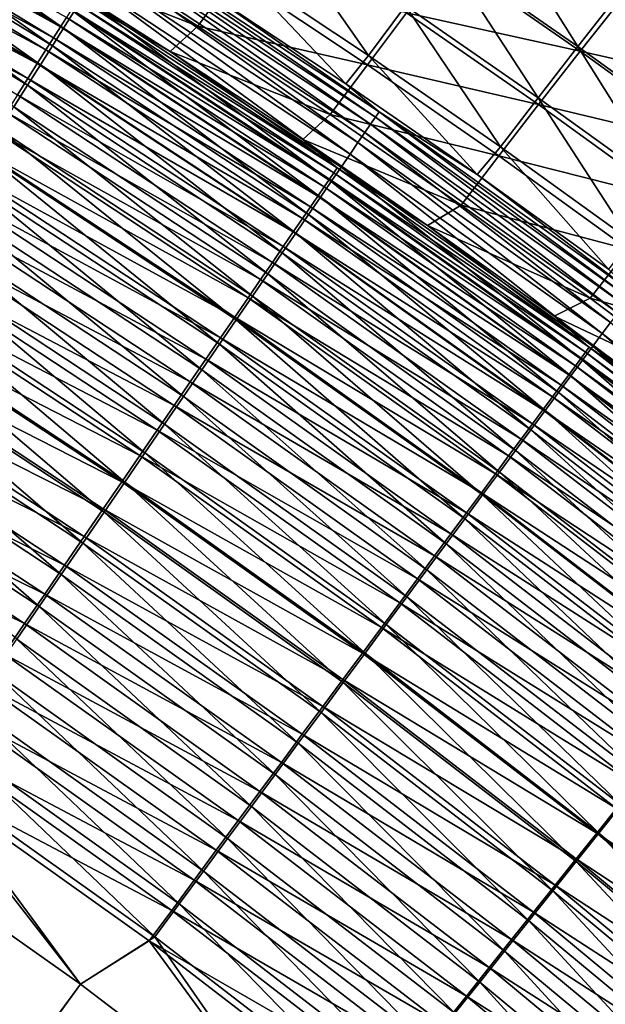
# Model space of a CAD drawing. Header units: metres. Extents: x 0 to 1400, y -1400 to 0.
# Tile 309 of 342: x 1093 to 1118, y -223 to -181. Entities that reach past the tile are written whole.
import ezdxf

# ---------------------------------------------------------------- set-up
doc = ezdxf.new("R2010")
doc.units = ezdxf.units.M

msp = doc.modelspace()

# ---------------------------------------------------------------- linework, layer by layer
at = {"layer": 'None'}
for points in [[(1083.93042, -173.44928, -482.351349), (1094.700928, -180.954773, -483.899078), (1083.517212, -174.155319, -483.910675)], [(1094.700928, -180.954773, -483.899078), (1083.93042, -173.44928, -482.351349), (1095.139038, -180.264282, -482.338989)], [(1094.224609, -181.705673, -485.418579), (1083.067871, -174.92305, -485.429443), (1083.517212, -174.155319, -483.910675)], [(1083.089844, -174.562866, -478.046753), (1094.56958, -180.898438, -476.505035), (1083.365845, -174.090805, -476.518402)], [(1083.365845, -174.090805, -476.518402), (1094.56958, -180.898438, -476.505035), (1094.823975, -180.496948, -474.953278)], [(1083.517212, -174.155319, -483.910675), (1094.700928, -180.954773, -483.899078), (1094.224609, -181.705673, -485.418579)], [(1082.778564, -175.095306, -479.548309), (1094.276978, -181.359879, -478.033997), (1083.089844, -174.562866, -478.046753)], [(1083.089844, -174.562866, -478.046753), (1094.276978, -181.359879, -478.033997), (1094.56958, -180.898438, -476.505035)], [(1082.432495, -175.687286, -481.019104), (1093.947021, -181.880447, -479.536224), (1082.778564, -175.095306, -479.548309)], [(1083.067871, -174.92305, -485.429443), (1093.711182, -182.515015, -486.894684), (1082.58374, -175.750473, -486.904816)], [(1082.778564, -175.095306, -479.548309), (1093.947021, -181.880447, -479.536224), (1094.276978, -181.359879, -478.033997)], [(1093.711182, -182.515015, -486.894684), (1083.067871, -174.92305, -485.429443), (1094.224609, -181.705673, -485.418579)], [(1082.052124, -176.337753, -482.455383), (1093.5802, -182.45929, -481.00766), (1082.432495, -175.687286, -481.019104)], [(1082.432495, -175.687286, -481.019104), (1093.5802, -182.45929, -481.00766), (1093.947021, -181.880447, -479.536224)], [(1112.667725, -175.491821, -367.909332), (1116.594971, -181.73613, -395.909668), (1110.920288, -177.791092, -395.911377)], [(1112.667725, -175.491821, -367.909332), (1118.37207, -179.46051, -367.90741), (1116.594971, -181.73613, -395.909668)], [(1082.58374, -175.750473, -486.904816), (1093.161987, -183.380844, -488.324524), (1082.065796, -176.635574, -488.333893)], [(1082.58374, -175.750473, -486.904816), (1093.711182, -182.515015, -486.894684), (1093.161987, -183.380844, -488.324524)], [(1081.638672, -177.045059, -483.854309), (1093.177002, -183.095428, -482.444641), (1082.052124, -176.337753, -482.455383)], [(1082.052124, -176.337753, -482.455383), (1093.177002, -183.095428, -482.444641), (1093.5802, -182.45929, -481.00766)], [(1101.988281, -178.325714, -451.929871), (1103.539795, -176.183716, -423.917725), (1107.680908, -182.116486, -451.928772)], [(1103.539795, -176.183716, -423.917725), (1109.258545, -179.998871, -423.916168), (1107.680908, -182.116486, -451.928772)], [(1082.065796, -176.635574, -488.333893), (1093.161987, -183.380844, -488.324524), (1092.578125, -184.301224, -489.705231)], [(1081.638672, -177.045059, -483.854309), (1092.738403, -183.787201, -483.844208), (1093.177002, -183.095428, -482.444641)], [(1094.705322, -177.219513, -451.666199), (1092.926392, -177.929382, -468.611664), (1100.415161, -180.872009, -451.66568)], [(1100.415161, -180.872009, -451.66568), (1101.966187, -178.728043, -423.639771), (1094.705322, -177.219513, -451.666199)], [(1107.973267, -184.748322, -472.324768), (1096.916992, -177.461472, -472.339539), (1097.06604, -177.226318, -470.606598)], [(1097.06604, -177.226318, -470.606598), (1100.70105, -179.330032, -468.871063), (1108.130493, -184.519272, -470.591309)], [(1108.130493, -184.519272, -470.591309), (1107.973267, -184.748322, -472.324768), (1097.06604, -177.226318, -470.606598)], [(1107.523071, -185.404205, -475.752228), (1096.490112, -178.134232, -475.765839), (1096.724731, -177.764404, -474.06073)], [(1107.77063, -185.043594, -474.046509), (1096.724731, -177.764404, -474.06073), (1096.916992, -177.461472, -472.339539)], [(1107.77063, -185.043594, -474.046509), (1107.523071, -185.404205, -475.752228), (1096.724731, -177.764404, -474.06073)], [(1107.973267, -184.748322, -472.324768), (1107.77063, -185.043594, -474.046509), (1096.916992, -177.461472, -472.339539)], [(1110.920288, -177.791092, -395.911377), (1114.904907, -183.919739, -423.914764), (1109.258545, -179.998871, -423.916168)], [(1110.920288, -177.791092, -395.911377), (1116.594971, -181.73613, -395.909668), (1114.904907, -183.919739, -423.914764)], [(1099.23584, -181.941376, -468.602966), (1092.926392, -177.929382, -468.611664), (1095.354126, -179.660538, -470.201202)], [(1092.926392, -177.929382, -468.611664), (1099.23584, -181.941376, -468.602966), (1100.415161, -180.872009, -451.66568)], [(1107.231323, -185.8293, -477.437531), (1096.213745, -178.570038, -477.450531), (1096.490112, -178.134232, -475.765839)], [(1107.523071, -185.404205, -475.752228), (1107.231323, -185.8293, -477.437531), (1096.490112, -178.134232, -475.765839)], [(1116.696777, -181.930466, -367.57724), (1111.043823, -177.997467, -367.579224), (1109.295166, -180.299057, -395.607758)], [(1116.696777, -181.930466, -367.57724), (1118.563721, -179.56012, -339.554504), (1111.043823, -177.997467, -367.579224)], [(1106.895996, -186.317947, -479.098114), (1095.895996, -179.070923, -479.110535), (1096.213745, -178.570038, -477.450531)], [(1107.231323, -185.8293, -477.437531), (1106.895996, -186.317947, -479.098114), (1096.213745, -178.570038, -477.450531)], [(1106.715088, -183.321762, -468.862549), (1100.70105, -179.330032, -468.871063), (1101.988281, -178.325714, -451.929871)], [(1107.680908, -182.116486, -451.928772), (1106.715088, -183.321762, -468.862549), (1101.988281, -178.325714, -451.929871)], [(1095.895996, -179.070923, -479.110535), (1106.517578, -186.869308, -480.729675), (1095.537598, -179.635971, -480.741455)], [(1106.895996, -186.317947, -479.098114), (1106.517578, -186.869308, -480.729675), (1095.895996, -179.070923, -479.110535)], [(1107.632813, -182.509369, -423.638641), (1101.966187, -178.728043, -423.639771), (1100.415161, -180.872009, -451.66568)], [(1107.632813, -182.509369, -423.638641), (1109.295166, -180.299057, -395.607758), (1101.966187, -178.728043, -423.639771)], [(1100.70105, -179.330032, -468.871063), (1106.715088, -183.321762, -468.862549), (1108.130493, -184.519272, -470.591309)], [(1118.37207, -179.46051, -367.90741), (1122.195435, -185.786911, -395.908173), (1116.594971, -181.73613, -395.909668)], [(1106.205566, -187.113937, -471.783722), (1095.216919, -179.877167, -471.797363), (1095.039917, -180.156235, -473.382721)], [(1095.537598, -179.635971, -480.741455), (1106.096802, -187.482483, -482.327881), (1095.139038, -180.264282, -482.338989)], [(1095.216919, -179.877167, -471.797363), (1106.350342, -186.902939, -470.187073), (1095.354126, -179.660538, -470.201202)], [(1106.350342, -186.902939, -470.187073), (1095.216919, -179.877167, -471.797363), (1106.205566, -187.113937, -471.783722)], [(1106.350342, -186.902939, -470.187073), (1099.23584, -181.941376, -468.602966), (1095.354126, -179.660538, -470.201202)], [(1095.537598, -179.635971, -480.741455), (1106.517578, -186.869308, -480.729675), (1106.096802, -187.482483, -482.327881)], [(1124.173828, -183.620926, -339.552368), (1118.563721, -179.56012, -339.554504), (1116.696777, -181.930466, -367.57724)], [(1105.634277, -188.156403, -483.888611), (1094.700928, -180.954773, -483.899078), (1095.139038, -180.264282, -482.338989)], [(1094.823975, -180.496948, -474.953278), (1106.019043, -187.385941, -473.369598), (1095.039917, -180.156235, -473.382721)], [(1095.039917, -180.156235, -473.382721), (1106.019043, -187.385941, -473.369598), (1106.205566, -187.113937, -471.783722)], [(1095.139038, -180.264282, -482.338989), (1106.096802, -187.482483, -482.327881), (1105.634277, -188.156403, -483.888611)], [(1114.918457, -184.208435, -395.606201), (1109.295166, -180.299057, -395.607758), (1107.632813, -182.509369, -423.638641)], [(1107.680908, -182.116486, -451.928772), (1109.258545, -179.998871, -423.916168), (1113.300659, -186.012497, -451.927765)], [(1109.258545, -179.998871, -423.916168), (1114.904907, -183.919739, -423.914764), (1113.300659, -186.012497, -451.927765)], [(1114.918457, -184.208435, -395.606201), (1116.696777, -181.930466, -367.57724), (1109.295166, -180.299057, -395.607758)], [(1094.56958, -180.898438, -476.505035), (1105.791138, -187.718155, -474.940674), (1094.823975, -180.496948, -474.953278)], [(1094.823975, -180.496948, -474.953278), (1105.791138, -187.718155, -474.940674), (1106.019043, -187.385941, -473.369598)], [(1094.700928, -180.954773, -483.899078), (1105.131226, -188.889343, -485.408783), (1094.224609, -181.705673, -485.418579)], [(1094.276978, -181.359879, -478.033997), (1105.522583, -188.109741, -476.492981), (1094.56958, -180.898438, -476.505035)], [(1094.56958, -180.898438, -476.505035), (1105.522583, -188.109741, -476.492981), (1105.791138, -187.718155, -474.940674)], [(1105.131226, -188.889343, -485.408783), (1094.700928, -180.954773, -483.899078), (1105.634277, -188.156403, -483.888611)], [(1100.415161, -180.872009, -451.66568), (1099.23584, -181.941376, -468.602966), (1106.05542, -184.628922, -451.665222)], [(1106.05542, -184.628922, -451.665222), (1107.632813, -182.509369, -423.638641), (1100.415161, -180.872009, -451.66568)], [(1093.947021, -181.880447, -479.536224), (1105.213745, -188.559921, -478.022522), (1094.276978, -181.359879, -478.033997)], [(1094.276978, -181.359879, -478.033997), (1105.213745, -188.559921, -478.022522), (1105.522583, -188.109741, -476.492981)], [(1093.5802, -182.45929, -481.00766), (1104.865356, -189.067856, -479.52533), (1093.947021, -181.880447, -479.536224)], [(1104.588989, -189.679398, -486.885559), (1093.711182, -182.515015, -486.894684), (1094.224609, -181.705673, -485.418579)], [(1093.947021, -181.880447, -479.536224), (1104.865356, -189.067856, -479.52533), (1105.213745, -188.559921, -478.022522)], [(1094.224609, -181.705673, -485.418579), (1105.131226, -188.889343, -485.408783), (1104.588989, -189.679398, -486.885559)], [(1104.887085, -185.692535, -468.59552), (1099.23584, -181.941376, -468.602966), (1106.350342, -186.902939, -470.187073)], [(1099.23584, -181.941376, -468.602966), (1104.887085, -185.692535, -468.59552), (1106.05542, -184.628922, -451.665222)], [(1116.594971, -181.73613, -395.909668), (1120.476929, -187.945801, -423.913513), (1114.904907, -183.919739, -423.914764)], [(1122.276123, -185.967453, -367.575409), (1116.696777, -181.930466, -367.57724), (1114.918457, -184.208435, -395.606201)], [(1116.594971, -181.73613, -395.909668), (1122.195435, -185.786911, -395.908173), (1120.476929, -187.945801, -423.913513)], [(1122.276123, -185.967453, -367.575409), (1124.173828, -183.620926, -339.552368), (1116.696777, -181.930466, -367.57724)], [(1112.309082, -187.191376, -468.855042), (1106.715088, -183.321762, -468.862549), (1107.680908, -182.116486, -451.928772)], [(1113.300659, -186.012497, -451.927765), (1112.309082, -187.191376, -468.855042), (1107.680908, -182.116486, -451.928772)], [(1093.711182, -182.515015, -486.894684), (1104.008789, -190.524658, -488.31604), (1093.161987, -183.380844, -488.324524)], [(1093.177002, -183.095428, -482.444641), (1104.477905, -189.632721, -480.997375), (1093.5802, -182.45929, -481.00766)], [(1093.5802, -182.45929, -481.00766), (1104.477905, -189.632721, -480.997375), (1104.865356, -189.067856, -479.52533)], [(1104.008789, -190.524658, -488.31604), (1093.711182, -182.515015, -486.894684), (1104.588989, -189.679398, -486.885559)], [(1113.227783, -186.394608, -423.637634), (1107.632813, -182.509369, -423.638641), (1106.05542, -184.628922, -451.665222)], [(1113.227783, -186.394608, -423.637634), (1114.918457, -184.208435, -395.606201), (1107.632813, -182.509369, -423.638641)], [(1092.738403, -183.787201, -483.844208), (1104.052124, -190.253571, -482.434937), (1093.177002, -183.095428, -482.444641)], [(1093.177002, -183.095428, -482.444641), (1104.052124, -190.253571, -482.434937), (1104.477905, -189.632721, -480.997375)], [(1093.161987, -183.380844, -488.324524), (1103.39209, -191.423203, -489.697418), (1092.578125, -184.301224, -489.705231)], [(1093.161987, -183.380844, -488.324524), (1104.008789, -190.524658, -488.31604), (1103.39209, -191.423203, -489.697418)], [(1108.130493, -184.519272, -470.591309), (1106.715088, -183.321762, -468.862549), (1112.309082, -187.191376, -468.855042)], [(1092.265869, -184.532837, -485.203827), (1103.588989, -190.928802, -483.835144), (1092.738403, -183.787201, -483.844208)], [(1092.738403, -183.787201, -483.844208), (1103.588989, -190.928802, -483.835144), (1104.052124, -190.253571, -482.434937)], [(1113.300659, -186.012497, -451.927765), (1114.904907, -183.919739, -423.914764), (1118.845703, -190.013214, -451.92688)], [(1114.904907, -183.919739, -423.914764), (1120.476929, -187.945801, -423.913513), (1118.845703, -190.013214, -451.92688)], [(1092.578125, -184.301224, -489.705231), (1102.740112, -192.373138, -491.026794), (1091.960938, -185.274185, -491.033966)], [(1092.578125, -184.301224, -489.705231), (1103.39209, -191.423203, -489.697418), (1102.740112, -192.373138, -491.026794)], [(1118.76062, -192.438538, -472.312195), (1107.973267, -184.748322, -472.324768), (1108.130493, -184.519272, -470.591309)], [(1108.130493, -184.519272, -470.591309), (1112.309082, -187.191376, -468.855042), (1118.925659, -192.215836, -470.578247)], [(1118.925659, -192.215836, -470.578247), (1118.76062, -192.438538, -472.312195), (1108.130493, -184.519272, -470.591309)], [(1120.468018, -188.221313, -395.604797), (1114.918457, -184.208435, -395.606201), (1113.227783, -186.394608, -423.637634)], [(1120.468018, -188.221313, -395.604797), (1122.276123, -185.967453, -367.575409), (1114.918457, -184.208435, -395.606201)], [(1091.760254, -185.330521, -486.520813), (1103.089722, -191.656631, -485.195343), (1092.265869, -184.532837, -485.203827)], [(1092.265869, -184.532837, -485.203827), (1103.089722, -191.656631, -485.195343), (1103.588989, -190.928802, -483.835144)], [(1106.05542, -184.628922, -451.665222), (1104.887085, -185.692535, -468.59552), (1111.623779, -188.489349, -451.664795)], [(1111.623779, -188.489349, -451.664795), (1113.227783, -186.394608, -423.637634), (1106.05542, -184.628922, -451.665222)], [(1118.547607, -192.7258, -474.034424), (1107.77063, -185.043594, -474.046509), (1107.973267, -184.748322, -472.324768)], [(1118.76062, -192.438538, -472.312195), (1118.547607, -192.7258, -474.034424), (1107.973267, -184.748322, -472.324768)], [(1091.222778, -186.178452, -487.792542), (1102.555664, -192.435333, -486.512939), (1091.760254, -185.330521, -486.520813)], [(1102.054199, -193.372543, -492.301361), (1091.311646, -186.297791, -492.307892), (1091.960938, -185.274185, -491.033966)], [(1091.760254, -185.330521, -486.520813), (1102.555664, -192.435333, -486.512939), (1103.089722, -191.656631, -485.195343)], [(1091.960938, -185.274185, -491.033966), (1102.740112, -192.373138, -491.026794), (1102.054199, -193.372543, -492.301361)], [(1118.287354, -193.076752, -475.740601), (1107.523071, -185.404205, -475.752228), (1107.77063, -185.043594, -474.046509)], [(1118.547607, -192.7258, -474.034424), (1118.287354, -193.076752, -475.740601), (1107.77063, -185.043594, -474.046509)], [(1110.195313, -189.357346, -468.588928), (1104.887085, -185.692535, -468.59552), (1106.350342, -186.902939, -470.187073)], [(1104.887085, -185.692535, -468.59552), (1110.195313, -189.357346, -468.588928), (1111.623779, -188.489349, -451.664795)], [(1117.980591, -193.490555, -477.426453), (1107.231323, -185.8293, -477.437531), (1107.523071, -185.404205, -475.752228)], [(1118.287354, -193.076752, -475.740601), (1117.980591, -193.490555, -477.426453), (1107.523071, -185.404205, -475.752228)], [(1090.654541, -187.074814, -489.016418), (1101.987793, -193.263138, -487.785309), (1091.222778, -186.178452, -487.792542)], [(1091.222778, -186.178452, -487.792542), (1101.987793, -193.263138, -487.785309), (1102.555664, -192.435333, -486.512939)], [(1117.627808, -193.966324, -479.087585), (1106.895996, -186.317947, -479.098114), (1107.231323, -185.8293, -477.437531)], [(1117.980591, -193.490555, -477.426453), (1117.627808, -193.966324, -479.087585), (1107.231323, -185.8293, -477.437531)], [(1117.896973, -191.214218, -468.848053), (1112.309082, -187.191376, -468.855042), (1113.300659, -186.012497, -451.927765)], [(1118.845703, -190.013214, -451.92688), (1117.896973, -191.214218, -468.848053), (1113.300659, -186.012497, -451.927765)], [(1091.311646, -186.297791, -492.307892), (1101.335693, -194.419525, -493.518219), (1090.63147, -187.370056, -493.524139)], [(1101.335693, -194.419525, -493.518219), (1091.311646, -186.297791, -492.307892), (1102.054199, -193.372543, -492.301361)], [(1117.229736, -194.50322, -480.719696), (1106.517578, -186.869308, -480.729675), (1106.895996, -186.317947, -479.098114)], [(1117.627808, -193.966324, -479.087585), (1117.229736, -194.50322, -480.719696), (1106.895996, -186.317947, -479.098114)], [(1118.748901, -190.382874, -423.636719), (1113.227783, -186.394608, -423.637634), (1111.623779, -188.489349, -451.664795)], [(1118.748901, -190.382874, -423.636719), (1120.468018, -188.221313, -395.604797), (1113.227783, -186.394608, -423.637634)], [(1106.517578, -186.869308, -480.729675), (1116.787109, -195.100372, -482.318451), (1106.096802, -187.482483, -482.327881)], [(1117.078369, -194.546906, -470.175018), (1106.350342, -186.902939, -470.187073), (1106.205566, -187.113937, -471.783722)], [(1110.195313, -189.357346, -468.588928), (1106.350342, -186.902939, -470.187073), (1117.078369, -194.546906, -470.175018)], [(1117.229736, -194.50322, -480.719696), (1116.787109, -195.100372, -482.318451), (1106.517578, -186.869308, -480.729675)], [(1090.63147, -187.370056, -493.524139), (1100.585815, -195.512039, -494.674683), (1089.921631, -188.488937, -494.679993)], [(1090.056763, -188.017838, -490.189819), (1101.387573, -194.13826, -489.009766), (1090.654541, -187.074814, -489.016418)], [(1090.63147, -187.370056, -493.524139), (1101.335693, -194.419525, -493.518219), (1100.585815, -195.512039, -494.674683)], [(1090.654541, -187.074814, -489.016418), (1101.387573, -194.13826, -489.009766), (1101.987793, -193.263138, -487.785309)], [(1105.791138, -187.718155, -474.940674), (1116.730347, -195.016663, -473.358398), (1106.019043, -187.385941, -473.369598)], [(1106.019043, -187.385941, -473.369598), (1116.926392, -194.752045, -471.772095), (1106.205566, -187.113937, -471.783722)], [(1106.019043, -187.385941, -473.369598), (1116.730347, -195.016663, -473.358398), (1116.926392, -194.752045, -471.772095)], [(1106.205566, -187.113937, -471.783722), (1116.926392, -194.752045, -471.772095), (1117.078369, -194.546906, -470.175018)], [(1112.309082, -187.191376, -468.855042), (1117.896973, -191.214218, -468.848053), (1118.925659, -192.215836, -470.578247)], [(1105.522583, -188.109741, -476.492981), (1116.490723, -195.339951, -474.929962), (1105.791138, -187.718155, -474.940674)], [(1106.096802, -187.482483, -482.327881), (1116.300415, -195.756744, -483.87973), (1105.634277, -188.156403, -483.888611)], [(1105.791138, -187.718155, -474.940674), (1116.490723, -195.339951, -474.929962), (1116.730347, -195.016663, -473.358398)], [(1106.096802, -187.482483, -482.327881), (1116.787109, -195.100372, -482.318451), (1116.300415, -195.756744, -483.87973)], [(1089.430664, -189.005707, -491.310059), (1100.756104, -195.058975, -490.183746), (1090.056763, -188.017838, -490.189819)], [(1090.056763, -188.017838, -490.189819), (1100.756104, -195.058975, -490.183746), (1101.387573, -194.13826, -489.009766)], [(1115.771118, -196.470673, -485.400482), (1105.131226, -188.889343, -485.408783), (1105.634277, -188.156403, -483.888611)], [(1105.213745, -188.559921, -478.022522), (1116.208252, -195.72113, -476.482727), (1105.522583, -188.109741, -476.492981)], [(1105.522583, -188.109741, -476.492981), (1116.208252, -195.72113, -476.482727), (1116.490723, -195.339951, -474.929962)], [(1105.634277, -188.156403, -483.888611), (1116.300415, -195.756744, -483.87973), (1115.771118, -196.470673, -485.400482)], [(1089.921631, -188.488937, -494.679993), (1099.806396, -196.64772, -495.768555), (1089.18396, -189.651978, -495.773285)], [(1089.921631, -188.488937, -494.679993), (1100.585815, -195.512039, -494.674683), (1099.806396, -196.64772, -495.768555)], [(1104.865356, -189.067856, -479.52533), (1115.883423, -196.159424, -478.012756), (1105.213745, -188.559921, -478.022522)], [(1105.213745, -188.559921, -478.022522), (1115.883423, -196.159424, -478.012756), (1116.208252, -195.72113, -476.482727)], [(1111.623779, -188.489349, -451.664795), (1110.195313, -189.357346, -468.588928), (1117.118164, -192.452393, -451.664459)], [(1117.118164, -192.452393, -451.664459), (1118.748901, -190.382874, -423.636719), (1111.623779, -188.489349, -451.664795)], [(1088.777222, -190.03653, -492.374695), (1100.094482, -196.023514, -491.304565), (1089.430664, -189.005707, -491.310059)], [(1089.430664, -189.005707, -491.310059), (1100.094482, -196.023514, -491.304565), (1100.756104, -195.058975, -490.183746)], [(1104.477905, -189.632721, -480.997375), (1115.516968, -196.654007, -479.516052), (1104.865356, -189.067856, -479.52533)], [(1105.131226, -188.889343, -485.408783), (1115.200439, -197.240265, -486.877808), (1104.588989, -189.679398, -486.885559)], [(1104.865356, -189.067856, -479.52533), (1115.516968, -196.654007, -479.516052), (1115.883423, -196.159424, -478.012756)], [(1115.200439, -197.240265, -486.877808), (1105.131226, -188.889343, -485.408783), (1115.771118, -196.470673, -485.400482)], [(1115.587158, -193.226089, -468.582611), (1110.195313, -189.357346, -468.588928), (1117.078369, -194.546906, -470.175018)], [(1110.195313, -189.357346, -468.588928), (1115.587158, -193.226089, -468.582611), (1117.118164, -192.452393, -451.664459)], [(1098.999023, -197.82402, -496.797791), (1088.4198, -190.856598, -496.801971), (1089.18396, -189.651978, -495.773285)], [(1089.18396, -189.651978, -495.773285), (1099.806396, -196.64772, -495.768555), (1098.999023, -197.82402, -496.797791)], [(1114.589966, -198.063675, -488.308868), (1104.008789, -190.524658, -488.31604), (1104.588989, -189.679398, -486.885559)], [(1104.052124, -190.253571, -482.434937), (1115.109253, -197.204102, -480.988647), (1104.477905, -189.632721, -480.997375)], [(1104.477905, -189.632721, -480.997375), (1115.109253, -197.204102, -480.988647), (1115.516968, -196.654007, -479.516052)], [(1104.588989, -189.679398, -486.885559), (1115.200439, -197.240265, -486.877808), (1114.589966, -198.063675, -488.308868)], [(1099.404175, -197.030014, -492.369751), (1088.777222, -190.03653, -492.374695), (1088.098022, -191.108017, -493.381683)], [(1100.094482, -196.023514, -491.304565), (1088.777222, -190.03653, -492.374695), (1099.404175, -197.030014, -492.369751)], [(1103.588989, -190.928802, -483.835144), (1114.661133, -197.808777, -482.426727), (1104.052124, -190.253571, -482.434937)], [(1104.052124, -190.253571, -482.434937), (1114.661133, -197.808777, -482.426727), (1115.109253, -197.204102, -480.988647)], [(1124.194092, -194.473206, -423.635925), (1118.748901, -190.382874, -423.636719), (1117.118164, -192.452393, -451.664459)], [(1104.008789, -190.524658, -488.31604), (1113.94104, -198.939041, -489.690796), (1103.39209, -191.423203, -489.697418)], [(1113.94104, -198.939041, -489.690796), (1104.008789, -190.524658, -488.31604), (1114.589966, -198.063675, -488.308868)], [(1087.394653, -192.217804, -494.329163), (1098.686523, -198.076263, -493.377289), (1088.098022, -191.108017, -493.381683)], [(1088.4198, -190.856598, -496.801971), (1098.165649, -199.038422, -497.760315), (1087.630859, -192.100204, -497.763947)], [(1088.098022, -191.108017, -493.381683), (1098.686523, -198.076263, -493.377289), (1099.404175, -197.030014, -492.369751)], [(1098.165649, -199.038422, -497.760315), (1088.4198, -190.856598, -496.801971), (1098.999023, -197.82402, -496.797791)], [(1103.089722, -191.656631, -485.195343), (1114.173828, -198.466446, -483.827423), (1103.588989, -190.928802, -483.835144)], [(1103.588989, -190.928802, -483.835144), (1114.173828, -198.466446, -483.827423), (1114.661133, -197.808777, -482.426727)], [(1102.555664, -192.435333, -486.512939), (1113.648438, -199.175415, -485.188171), (1103.089722, -191.656631, -485.195343)], [(1103.39209, -191.423203, -489.697418), (1113.254883, -199.864517, -491.020721), (1102.740112, -192.373138, -491.026794)], [(1103.089722, -191.656631, -485.195343), (1113.648438, -199.175415, -485.188171), (1114.173828, -198.466446, -483.827423)], [(1103.39209, -191.423203, -489.697418), (1113.94104, -198.939041, -489.690796), (1113.254883, -199.864517, -491.020721)], [(1097.943237, -199.159943, -494.325287), (1087.394653, -192.217804, -494.329163), (1086.668335, -193.363525, -495.21521)], [(1087.630859, -192.100204, -497.763947), (1097.307739, -200.288437, -498.654083), (1086.818848, -193.380249, -498.657227)], [(1098.686523, -198.076263, -493.377289), (1087.394653, -192.217804, -494.329163), (1097.943237, -199.159943, -494.325287)], [(1087.630859, -192.100204, -497.763947), (1098.165649, -199.038422, -497.760315), (1097.307739, -200.288437, -498.654083)], [(1101.987793, -193.263138, -487.785309), (1113.086304, -199.933975, -486.506287), (1102.555664, -192.435333, -486.512939)], [(1102.740112, -192.373138, -491.026794), (1112.532959, -200.838211, -492.295837), (1102.054199, -193.372543, -492.301361)], [(1102.555664, -192.435333, -486.512939), (1113.086304, -199.933975, -486.506287), (1113.648438, -199.175415, -485.188171)], [(1102.740112, -192.373138, -491.026794), (1113.254883, -199.864517, -491.020721), (1112.532959, -200.838211, -492.295837)], [(1117.118164, -192.452393, -451.664459), (1115.587158, -193.226089, -468.582611), (1122.536377, -196.51712, -451.664154)], [(1122.536377, -196.51712, -451.664154), (1124.194092, -194.473206, -423.635925), (1117.118164, -192.452393, -451.664459)], [(1101.387573, -194.13826, -489.009766), (1112.488647, -200.740387, -487.779144), (1101.987793, -193.263138, -487.785309)], [(1101.987793, -193.263138, -487.785309), (1112.488647, -200.740387, -487.779144), (1113.086304, -199.933975, -486.506287)], [(1117.078369, -194.546906, -470.175018), (1121.067871, -197.316254, -468.576691), (1115.587158, -193.226089, -468.582611)], [(1115.587158, -193.226089, -468.582611), (1121.067871, -197.316254, -468.576691), (1122.536377, -196.51712, -451.664154)], [(1097.175781, -200.278732, -495.211823), (1086.668335, -193.363525, -495.21521), (1085.920898, -194.542816, -496.037964)], [(1086.818848, -193.380249, -498.657227), (1096.427002, -201.571533, -499.477051), (1085.985352, -194.694153, -499.479706)], [(1097.175781, -200.278732, -495.211823), (1097.943237, -199.159943, -494.325287), (1086.668335, -193.363525, -495.21521)], [(1086.818848, -193.380249, -498.657227), (1097.307739, -200.288437, -498.654083), (1096.427002, -201.571533, -499.477051)], [(1111.776611, -201.858292, -493.513245), (1101.335693, -194.419525, -493.518219), (1102.054199, -193.372543, -492.301361)], [(1102.054199, -193.372543, -492.301361), (1112.532959, -200.838211, -492.295837), (1111.776611, -201.858292, -493.513245)], [(1128.074951, -202.009567, -479.079193), (1117.627808, -193.966324, -479.087585), (1117.980591, -193.490555, -477.426453)], [(1100.756104, -195.058975, -490.183746), (1111.856812, -201.592941, -489.00412), (1101.387573, -194.13826, -489.009766)], [(1101.387573, -194.13826, -489.009766), (1111.856812, -201.592941, -489.00412), (1112.488647, -200.740387, -487.779144)], [(1127.657593, -202.531265, -480.711761), (1117.229736, -194.50322, -480.719696), (1117.627808, -193.966324, -479.087585)], [(1128.074951, -202.009567, -479.079193), (1127.657593, -202.531265, -480.711761), (1117.627808, -193.966324, -479.087585)], [(1096.385986, -201.430328, -496.035034), (1085.920898, -194.542816, -496.037964), (1085.153564, -195.753296, -496.795532)], [(1097.175781, -200.278732, -495.211823), (1085.920898, -194.542816, -496.037964), (1096.385986, -201.430328, -496.035034)], [(1101.335693, -194.419525, -493.518219), (1110.987427, -202.922775, -494.670227), (1100.585815, -195.512039, -494.674683)], [(1110.987427, -202.922775, -494.670227), (1101.335693, -194.419525, -493.518219), (1111.776611, -201.858292, -493.513245)], [(1127.193359, -203.111572, -482.310974), (1116.787109, -195.100372, -482.318451), (1117.229736, -194.50322, -480.719696)], [(1116.926392, -194.752045, -471.772095), (1127.521851, -202.585892, -470.165375), (1117.078369, -194.546906, -470.175018)], [(1127.521851, -202.585892, -470.165375), (1121.067871, -197.316254, -468.576691), (1117.078369, -194.546906, -470.175018)], [(1127.657593, -202.531265, -480.711761), (1127.193359, -203.111572, -482.310974), (1117.229736, -194.50322, -480.719696)], [(1095.525391, -202.885208, -500.227142), (1085.13208, -196.039337, -500.22937), (1085.985352, -194.694153, -499.479706)], [(1085.985352, -194.694153, -499.479706), (1096.427002, -201.571533, -499.477051), (1095.525391, -202.885208, -500.227142)], [(1116.730347, -195.016663, -473.358398), (1127.362671, -202.784988, -471.762787), (1116.926392, -194.752045, -471.772095)], [(1127.362671, -202.784988, -471.762787), (1127.521851, -202.585892, -470.165375), (1116.926392, -194.752045, -471.772095)], [(1100.094482, -196.023514, -491.304565), (1111.192139, -202.489944, -490.178589), (1100.756104, -195.058975, -490.183746)], [(1100.756104, -195.058975, -490.183746), (1111.192139, -202.489944, -490.178589), (1111.856812, -201.592941, -489.00412)], [(1116.208252, -195.72113, -476.482727), (1126.906128, -203.355911, -474.921387), (1116.490723, -195.339951, -474.929962)], [(1116.787109, -195.100372, -482.318451), (1126.683105, -203.749481, -483.872711), (1116.300415, -195.756744, -483.87973)], [(1116.490723, -195.339951, -474.929962), (1127.157227, -203.041916, -473.349457), (1116.730347, -195.016663, -473.358398)], [(1126.906128, -203.355911, -474.921387), (1127.157227, -203.041916, -473.349457), (1116.490723, -195.339951, -474.929962)], [(1127.157227, -203.041916, -473.349457), (1127.362671, -202.784988, -471.762787), (1116.730347, -195.016663, -473.358398)], [(1127.193359, -203.111572, -482.310974), (1126.683105, -203.749481, -483.872711), (1116.787109, -195.100372, -482.318451)], [(1084.368042, -196.992584, -497.486023), (1095.575195, -202.612396, -496.79306), (1085.153564, -195.753296, -496.795532)], [(1085.153564, -195.753296, -496.795532), (1095.575195, -202.612396, -496.79306), (1096.385986, -201.430328, -496.035034)], [(1100.585815, -195.512039, -494.674683), (1110.166992, -204.029327, -495.764587), (1099.806396, -196.64772, -495.768555)], [(1100.585815, -195.512039, -494.674683), (1110.987427, -202.922775, -494.670227), (1110.166992, -204.029327, -495.764587)], [(1116.300415, -195.756744, -483.87973), (1126.128052, -204.443359, -485.393921), (1115.771118, -196.470673, -485.400482)], [(1115.883423, -196.159424, -478.012756), (1126.609985, -203.726196, -476.474579), (1116.208252, -195.72113, -476.482727)], [(1126.609985, -203.726196, -476.474579), (1126.906128, -203.355911, -474.921387), (1116.208252, -195.72113, -476.482727)], [(1116.300415, -195.756744, -483.87973), (1126.683105, -203.749481, -483.872711), (1126.128052, -204.443359, -485.393921)], [(1085.13208, -196.039337, -500.22937), (1094.604614, -204.226944, -500.902344), (1084.260498, -197.413223, -500.904144)], [(1094.604614, -204.226944, -500.902344), (1085.13208, -196.039337, -500.22937), (1095.525391, -202.885208, -500.227142)], [(1110.495728, -203.429672, -491.299927), (1100.094482, -196.023514, -491.304565), (1099.404175, -197.030014, -492.369751)], [(1110.495728, -203.429672, -491.299927), (1111.192139, -202.489944, -490.178589), (1100.094482, -196.023514, -491.304565)], [(1115.516968, -196.654007, -479.516052), (1126.269531, -204.152023, -478.005005), (1115.883423, -196.159424, -478.012756)], [(1126.269531, -204.152023, -478.005005), (1126.609985, -203.726196, -476.474579), (1115.883423, -196.159424, -478.012756)], [(1099.806396, -196.64772, -495.768555), (1109.317139, -205.175491, -496.794281), (1098.999023, -197.82402, -496.797791)], [(1099.806396, -196.64772, -495.768555), (1110.166992, -204.029327, -495.764587), (1109.317139, -205.175491, -496.794281)], [(1115.109253, -197.204102, -480.988647), (1125.885132, -204.632599, -479.508728), (1115.516968, -196.654007, -479.516052)], [(1125.529663, -205.191376, -486.871704), (1115.200439, -197.240265, -486.877808), (1115.771118, -196.470673, -485.400482)], [(1125.885132, -204.632599, -479.508728), (1126.269531, -204.152023, -478.005005), (1115.516968, -196.654007, -479.516052)], [(1115.771118, -196.470673, -485.400482), (1126.128052, -204.443359, -485.393921), (1125.529663, -205.191376, -486.871704)], [(1094.744995, -203.822632, -497.483948), (1084.368042, -196.992584, -497.486023), (1083.565674, -198.258331, -498.107513)], [(1095.575195, -202.612396, -496.79306), (1084.368042, -196.992584, -497.486023), (1094.744995, -203.822632, -497.483948)], [(1098.686523, -198.076263, -493.377289), (1109.769043, -204.410309, -492.36557), (1099.404175, -197.030014, -492.369751)], [(1099.404175, -197.030014, -492.369751), (1109.769043, -204.410309, -492.36557), (1110.495728, -203.429672, -491.299927)], [(1093.66626, -205.59404, -501.500824), (1083.372559, -198.813065, -501.502258), (1084.260498, -197.413223, -500.904144)], [(1084.260498, -197.413223, -500.904144), (1094.604614, -204.226944, -500.902344), (1093.66626, -205.59404, -501.500824)], [(1115.200439, -197.240265, -486.877808), (1124.889404, -205.991745, -488.303223), (1114.589966, -198.063675, -488.308868)], [(1114.661133, -197.808777, -482.426727), (1125.457764, -205.16716, -480.98172), (1115.109253, -197.204102, -480.988647)], [(1125.457764, -205.16716, -480.98172), (1125.885132, -204.632599, -479.508728), (1115.109253, -197.204102, -480.988647)], [(1124.889404, -205.991745, -488.303223), (1115.200439, -197.240265, -486.877808), (1125.529663, -205.191376, -486.871704)], [(1108.439819, -206.35881, -497.757263), (1098.165649, -199.038422, -497.760315), (1098.999023, -197.82402, -496.797791)], [(1098.999023, -197.82402, -496.797791), (1109.317139, -205.175491, -496.794281), (1108.439819, -206.35881, -497.757263)], [(1114.173828, -198.466446, -483.827423), (1124.987793, -205.754791, -482.420227), (1114.661133, -197.808777, -482.426727)], [(1124.987793, -205.754791, -482.420227), (1125.457764, -205.16716, -480.98172), (1114.661133, -197.808777, -482.426727)], [(1093.897217, -205.058731, -498.105835), (1083.565674, -198.258331, -498.107513), (1082.748291, -199.547989, -498.658386)], [(1093.897217, -205.058731, -498.105835), (1094.744995, -203.822632, -497.483948), (1083.565674, -198.258331, -498.107513)], [(1109.01355, -205.429703, -493.373566), (1098.686523, -198.076263, -493.377289), (1097.943237, -199.159943, -494.325287)], [(1109.01355, -205.429703, -493.373566), (1109.769043, -204.410309, -492.36557), (1098.686523, -198.076263, -493.377289)], [(1124.20874, -206.842636, -489.685608), (1113.94104, -198.939041, -489.690796), (1114.589966, -198.063675, -488.308868)], [(1114.589966, -198.063675, -488.308868), (1124.889404, -205.991745, -488.303223), (1124.20874, -206.842636, -489.685608)], [(1113.648438, -199.175415, -485.188171), (1124.476685, -206.393967, -483.82135), (1114.173828, -198.466446, -483.827423)], [(1124.476685, -206.393967, -483.82135), (1124.987793, -205.754791, -482.420227), (1114.173828, -198.466446, -483.827423)], [(1092.713013, -206.983032, -502.021637), (1083.372559, -198.813065, -501.502258), (1093.66626, -205.59404, -501.500824)], [(1108.231079, -206.485596, -494.321991), (1097.943237, -199.159943, -494.325287), (1097.175781, -200.278732, -495.211823)], [(1098.165649, -199.038422, -497.760315), (1107.536743, -207.576859, -498.651459), (1097.307739, -200.288437, -498.654083)], [(1108.231079, -206.485596, -494.321991), (1109.01355, -205.429703, -493.373566), (1097.943237, -199.159943, -494.325287)], [(1107.536743, -207.576859, -498.651459), (1098.165649, -199.038422, -497.760315), (1108.439819, -206.35881, -497.757263)], [(1113.086304, -199.933975, -486.506287), (1123.925659, -207.083038, -485.182526), (1113.648438, -199.175415, -485.188171)], [(1113.94104, -198.939041, -489.690796), (1123.489136, -207.742264, -491.015991), (1113.254883, -199.864517, -491.020721)], [(1123.925659, -207.083038, -485.182526), (1124.476685, -206.393967, -483.82135), (1113.648438, -199.175415, -485.188171)], [(1123.489136, -207.742264, -491.015991), (1113.94104, -198.939041, -489.690796), (1124.20874, -206.842636, -489.685608)], [(1093.033325, -206.318176, -498.657043), (1082.748291, -199.547989, -498.658386), (1081.917725, -200.858276, -499.137787)], [(1093.897217, -205.058731, -498.105835), (1082.748291, -199.547989, -498.658386), (1093.033325, -206.318176, -498.657043)], [(1112.488647, -200.740387, -487.779144), (1123.33606, -207.820328, -486.501068), (1113.086304, -199.933975, -486.506287)], [(1113.254883, -199.864517, -491.020721), (1122.731934, -208.688797, -492.291534), (1112.532959, -200.838211, -492.295837)], [(1123.33606, -207.820328, -486.501068), (1123.925659, -207.083038, -485.182526), (1113.086304, -199.933975, -486.506287)], [(1113.254883, -199.864517, -491.020721), (1123.489136, -207.742264, -491.015991), (1122.731934, -208.688797, -492.291534)], [(1107.423218, -207.575714, -495.208984), (1097.175781, -200.278732, -495.211823), (1096.385986, -201.430328, -496.035034)], [(1097.307739, -200.288437, -498.654083), (1106.609741, -208.827148, -499.474823), (1096.427002, -201.571533, -499.477051)], [(1107.423218, -207.575714, -495.208984), (1108.231079, -206.485596, -494.321991), (1097.175781, -200.278732, -495.211823)], [(1097.307739, -200.288437, -498.654083), (1107.536743, -207.576859, -498.651459), (1106.609741, -208.827148, -499.474823)], [(1081.917725, -200.858276, -499.137787), (1092.15564, -207.597809, -499.136719), (1093.033325, -206.318176, -498.657043)], [(1112.532959, -200.838211, -492.295837), (1121.938721, -209.68042, -493.509369), (1111.776611, -201.858292, -493.513245)], [(1111.856812, -201.592941, -489.00412), (1122.709229, -208.604172, -487.774353), (1112.488647, -200.740387, -487.779144)], [(1122.709229, -208.604172, -487.774353), (1123.33606, -207.820328, -486.501068), (1112.488647, -200.740387, -487.779144)], [(1112.532959, -200.838211, -492.295837), (1122.731934, -208.688797, -492.291534), (1121.938721, -209.68042, -493.509369)], [(1096.427002, -201.571533, -499.477051), (1105.660645, -210.107254, -500.225311), (1095.525391, -202.885208, -500.227142)], [(1095.575195, -202.612396, -496.79306), (1106.591675, -208.697815, -496.032593), (1096.385986, -201.430328, -496.035034)], [(1096.385986, -201.430328, -496.035034), (1106.591675, -208.697815, -496.032593), (1107.423218, -207.575714, -495.208984)], [(1096.427002, -201.571533, -499.477051), (1106.609741, -208.827148, -499.474823), (1105.660645, -210.107254, -500.225311)], [(1111.192139, -202.489944, -490.178589), (1122.046509, -209.432892, -488.999725), (1111.856812, -201.592941, -489.00412)], [(1122.046509, -209.432892, -488.999725), (1122.709229, -208.604172, -487.774353), (1111.856812, -201.592941, -489.00412)], [(1121.11084, -210.715256, -494.666748), (1110.987427, -202.922775, -494.670227), (1111.776611, -201.858292, -493.513245)], [(1111.776611, -201.858292, -493.513245), (1121.938721, -209.68042, -493.509369), (1121.11084, -210.715256, -494.666748)], [(1110.495728, -203.429672, -491.299927), (1121.349243, -210.30484, -490.174591), (1111.192139, -202.489944, -490.178589)], [(1121.349243, -210.30484, -490.174591), (1122.046509, -209.432892, -488.999725), (1111.192139, -202.489944, -490.178589)], [(1104.691284, -211.414719, -500.900848), (1094.604614, -204.226944, -500.902344), (1095.525391, -202.885208, -500.227142)], [(1105.738159, -209.849625, -496.790955), (1095.575195, -202.612396, -496.79306), (1094.744995, -203.822632, -497.483948)], [(1095.525391, -202.885208, -500.227142), (1105.660645, -210.107254, -500.225311), (1104.691284, -211.414719, -500.900848)], [(1105.738159, -209.849625, -496.790955), (1106.591675, -208.697815, -496.032593), (1095.575195, -202.612396, -496.79306)], [(1110.987427, -202.922775, -494.670227), (1120.250366, -211.791016, -495.761505), (1110.166992, -204.029327, -495.764587)], [(1120.250366, -211.791016, -495.761505), (1110.987427, -202.922775, -494.670227), (1121.11084, -210.715256, -494.666748)], [(1109.769043, -204.410309, -492.36557), (1120.618774, -211.218338, -491.296326), (1110.495728, -203.429672, -491.299927)], [(1120.618774, -211.218338, -491.296326), (1121.349243, -210.30484, -490.174591), (1110.495728, -203.429672, -491.299927)], [(1094.604614, -204.226944, -500.902344), (1103.703613, -212.746918, -501.499603), (1093.66626, -205.59404, -501.500824)], [(1104.864136, -211.028915, -497.482208), (1094.744995, -203.822632, -497.483948), (1093.897217, -205.058731, -498.105835)], [(1103.703613, -212.746918, -501.499603), (1094.604614, -204.226944, -500.902344), (1104.691284, -211.414719, -500.900848)], [(1104.864136, -211.028915, -497.482208), (1105.738159, -209.849625, -496.790955), (1094.744995, -203.822632, -497.483948)], [(1110.166992, -204.029327, -495.764587), (1119.359009, -212.905289, -496.791565), (1109.317139, -205.175491, -496.794281)], [(1110.166992, -204.029327, -495.764587), (1120.250366, -211.791016, -495.761505), (1119.359009, -212.905289, -496.791565)], [(1109.01355, -205.429703, -493.373566), (1119.856445, -212.171631, -492.362366), (1109.769043, -204.410309, -492.36557)], [(1119.856445, -212.171631, -492.362366), (1120.618774, -211.218338, -491.296326), (1109.769043, -204.410309, -492.36557)], [(1103.971558, -212.233398, -498.104401), (1093.897217, -205.058731, -498.105835), (1093.033325, -206.318176, -498.657043)], [(1103.971558, -212.233398, -498.104401), (1104.864136, -211.028915, -497.482208), (1093.897217, -205.058731, -498.105835)], [(1108.231079, -206.485596, -494.321991), (1119.063965, -213.162613, -493.370728), (1109.01355, -205.429703, -493.373566)], [(1109.317139, -205.175491, -496.794281), (1118.438721, -214.05571, -497.754913), (1108.439819, -206.35881, -497.757263)], [(1119.063965, -213.162613, -493.370728), (1119.856445, -212.171631, -492.362366), (1109.01355, -205.429703, -493.373566)], [(1109.317139, -205.175491, -496.794281), (1119.359009, -212.905289, -496.791565), (1118.438721, -214.05571, -497.754913)], [(1102.700073, -214.100479, -502.020721), (1092.713013, -206.983032, -502.021637), (1093.66626, -205.59404, -501.500824)], [(1093.66626, -205.59404, -501.500824), (1103.703613, -212.746918, -501.499603), (1102.700073, -214.100479, -502.020721)], [(1092.15564, -207.597809, -499.136719), (1103.062134, -213.460663, -498.655914), (1093.033325, -206.318176, -498.657043)], [(1093.033325, -206.318176, -498.657043), (1103.062134, -213.460663, -498.655914), (1103.971558, -212.233398, -498.104401)], [(1107.423218, -207.575714, -495.208984), (1118.243164, -214.189087, -494.319489), (1108.231079, -206.485596, -494.321991)], [(1117.491333, -215.239899, -498.649445), (1107.536743, -207.576859, -498.651459), (1108.439819, -206.35881, -497.757263)], [(1118.243164, -214.189087, -494.319489), (1119.063965, -213.162613, -493.370728), (1108.231079, -206.485596, -494.321991)], [(1108.439819, -206.35881, -497.757263), (1118.438721, -214.05571, -497.754913), (1117.491333, -215.239899, -498.649445)], [(1101.683228, -215.471848, -502.46344), (1091.747192, -208.390289, -502.464111), (1092.713013, -206.983032, -502.021637)], [(1101.683228, -215.471848, -502.46344), (1092.713013, -206.983032, -502.021637), (1102.700073, -214.100479, -502.020721)], [(1106.591675, -208.697815, -496.032593), (1117.39563, -215.248856, -495.206787), (1107.423218, -207.575714, -495.208984)], [(1107.536743, -207.576859, -498.651459), (1116.519043, -216.45546, -499.473145), (1106.609741, -208.827148, -499.474823)], [(1117.39563, -215.248856, -495.206787), (1118.243164, -214.189087, -494.319489), (1107.423218, -207.575714, -495.208984)], [(1116.519043, -216.45546, -499.473145), (1107.536743, -207.576859, -498.651459), (1117.491333, -215.239899, -498.649445)], [(1102.138062, -214.707611, -499.135864), (1092.15564, -207.597809, -499.136719), (1091.266357, -208.894272, -499.544281)], [(1102.138062, -214.707611, -499.135864), (1103.062134, -213.460663, -498.655914), (1092.15564, -207.597809, -499.136719)], [(1100.655884, -216.857483, -502.827148), (1090.77124, -209.812195, -502.827606), (1091.747192, -208.390289, -502.464111)], [(1100.655884, -216.857483, -502.827148), (1091.747192, -208.390289, -502.464111), (1101.683228, -215.471848, -502.46344)], [(1106.609741, -208.827148, -499.474823), (1115.523438, -217.700012, -500.223907), (1105.660645, -210.107254, -500.225311)], [(1105.738159, -209.849625, -496.790955), (1116.523315, -216.339737, -496.030731), (1106.591675, -208.697815, -496.032593)], [(1116.523315, -216.339737, -496.030731), (1117.39563, -215.248856, -495.206787), (1106.591675, -208.697815, -496.032593)], [(1106.609741, -208.827148, -499.474823), (1116.519043, -216.45546, -499.473145), (1115.523438, -217.700012, -500.223907)], [(1101.201782, -215.970963, -499.54364), (1091.266357, -208.894272, -499.544281), (1090.36792, -210.204208, -499.879028)], [(1101.201782, -215.970963, -499.54364), (1102.138062, -214.707611, -499.135864), (1091.266357, -208.894272, -499.544281)], [(1090.77124, -209.812195, -502.827606), (1099.620605, -218.25386, -503.111084), (1089.787842, -211.245102, -503.111389)], [(1099.620605, -218.25386, -503.111084), (1090.77124, -209.812195, -502.827606), (1100.655884, -216.857483, -502.827148)], [(1105.660645, -210.107254, -500.225311), (1114.506592, -218.971176, -500.899719), (1104.691284, -211.414719, -500.900848)], [(1104.864136, -211.028915, -497.482208), (1115.62793, -217.459518, -496.789398), (1105.738159, -209.849625, -496.790955)], [(1105.660645, -210.107254, -500.225311), (1115.523438, -217.700012, -500.223907), (1114.506592, -218.971176, -500.899719)], [(1115.62793, -217.459518, -496.789398), (1116.523315, -216.339737, -496.030731), (1105.738159, -209.849625, -496.790955)], [(1100.255859, -217.247467, -499.878601), (1090.36792, -210.204208, -499.879028), (1089.462402, -211.524292, -500.140411)], [(1100.255859, -217.247467, -499.878601), (1101.201782, -215.970963, -499.54364), (1090.36792, -210.204208, -499.879028)], [(1089.787842, -211.245102, -503.111389), (1098.580078, -219.65741, -503.314636), (1088.799316, -212.685379, -503.314789)], [(1089.787842, -211.245102, -503.111389), (1099.620605, -218.25386, -503.111084), (1098.580078, -219.65741, -503.314636)], [(1103.971558, -212.233398, -498.104401), (1114.71106, -218.606003, -497.480896), (1104.864136, -211.028915, -497.482208)], [(1114.71106, -218.606003, -497.480896), (1115.62793, -217.459518, -496.789398), (1104.864136, -211.028915, -497.482208)], [(1099.30249, -218.533859, -500.140137), (1089.462402, -211.524292, -500.140411), (1088.552246, -212.851151, -500.327728)], [(1099.30249, -218.533859, -500.140137), (1100.255859, -217.247467, -499.878601), (1089.462402, -211.524292, -500.140411)], [(1113.470459, -220.266403, -501.498718), (1103.703613, -212.746918, -501.499603), (1104.691284, -211.414719, -500.900848)], [(1104.691284, -211.414719, -500.900848), (1114.506592, -218.971176, -500.899719), (1113.470459, -220.266403, -501.498718)], [(1103.062134, -213.460663, -498.655914), (1113.774658, -219.777023, -498.103363), (1103.971558, -212.233398, -498.104401)], [(1113.774658, -219.777023, -498.103363), (1114.71106, -218.606003, -497.480896), (1103.971558, -212.233398, -498.104401)], [(1095.425781, -221.671967, -503.477753), (1085.449829, -214.634766, -503.477753), (1088.799316, -212.685379, -503.314789)], [(1085.449829, -214.634781, -500.477753), (1095.425781, -221.671967, -500.477753), (1088.552246, -212.851151, -500.327728)], [(1088.552246, -212.851151, -500.327728), (1095.425781, -221.671967, -500.477753), (1098.34436, -219.826859, -500.327576)], [(1098.34436, -219.826859, -500.327576), (1099.30249, -218.533859, -500.140137), (1088.552246, -212.851151, -500.327728)], [(1098.580078, -219.65741, -503.314636), (1095.425781, -221.671967, -503.477753), (1088.799316, -212.685379, -503.314789)], [(1103.703613, -212.746918, -501.499603), (1112.417725, -221.582413, -502.02005), (1102.700073, -214.100479, -502.020721)], [(1112.417725, -221.582413, -502.02005), (1103.703613, -212.746918, -501.499603), (1113.470459, -220.266403, -501.498718)], [(1102.138062, -214.707611, -499.135864), (1112.820435, -220.970184, -498.65509), (1103.062134, -213.460663, -498.655914)], [(1112.820435, -220.970184, -498.65509), (1113.774658, -219.777023, -498.103363), (1103.062134, -213.460663, -498.655914)], [(1111.351074, -222.915741, -502.462952), (1101.683228, -215.471848, -502.46344), (1102.700073, -214.100479, -502.020721)], [(1102.700073, -214.100479, -502.020721), (1112.417725, -221.582413, -502.02005), (1111.351074, -222.915741, -502.462952)], [(1127.964722, -222.25679, -494.317719), (1118.243164, -214.189087, -494.319489), (1117.39563, -215.248856, -495.206787)], [(1118.438721, -214.05571, -497.754913), (1127.157227, -223.26416, -498.648041), (1117.491333, -215.239899, -498.649445)], [(1095.425781, -221.671967, -500.477753), (1085.449829, -214.634781, -500.477753), (759.270203, -676.616821, -500.477753)], [(1085.449829, -214.634766, -503.477753), (1095.425781, -221.671967, -503.477753), (762.366577, -676.864197, -503.477753)], [(1101.201782, -215.970963, -499.54364), (1111.851074, -222.182495, -499.135223), (1102.138062, -214.707611, -499.135864)], [(1111.851074, -222.182495, -499.135223), (1112.820435, -220.970184, -498.65509), (1102.138062, -214.707611, -499.135864)], [(1110.273438, -224.262955, -502.826813), (1100.655884, -216.857483, -502.827148), (1101.683228, -215.471848, -502.46344)], [(1110.273438, -224.262955, -502.826813), (1101.683228, -215.471848, -502.46344), (1111.351074, -222.915741, -502.462952)], [(1126.140625, -224.443176, -499.471954), (1116.519043, -216.45546, -499.473145), (1117.491333, -215.239899, -498.649445)], [(1117.39563, -215.248856, -495.206787), (1116.523315, -216.339737, -496.030731), (1127.078613, -223.284653, -495.205261)], [(1127.078613, -223.284653, -495.205261), (1127.964722, -222.25679, -494.317719), (1117.39563, -215.248856, -495.206787)], [(1117.491333, -215.239899, -498.649445), (1127.157227, -223.26416, -498.648041), (1126.140625, -224.443176, -499.471954)], [(1100.255859, -217.247467, -499.878601), (1110.868774, -223.410767, -499.543182), (1101.201782, -215.970963, -499.54364)], [(1110.868774, -223.410767, -499.543182), (1111.851074, -222.182495, -499.135223), (1101.201782, -215.970963, -499.54364)], [(1126.166504, -224.342697, -496.029419), (1116.523315, -216.339737, -496.030731), (1115.62793, -217.459518, -496.789398)], [(1116.523315, -216.339737, -496.030731), (1126.166504, -224.342697, -496.029419), (1127.078613, -223.284653, -495.205261)], [(1116.519043, -216.45546, -499.473145), (1125.099731, -225.650345, -500.222961), (1115.523438, -217.700012, -500.223907)], [(1125.099731, -225.650345, -500.222961), (1116.519043, -216.45546, -499.473145), (1126.140625, -224.443176, -499.471954)], [(1109.187378, -225.620605, -503.110901), (1099.620605, -218.25386, -503.111084), (1100.655884, -216.857483, -502.827148)], [(1109.187378, -225.620605, -503.110901), (1100.655884, -216.857483, -502.827148), (1110.273438, -224.262955, -502.826813)], [(1099.30249, -218.533859, -500.140137), (1109.876343, -224.651825, -499.878296), (1100.255859, -217.247467, -499.878601)], [(1109.876343, -224.651825, -499.878296), (1110.868774, -223.410767, -499.543182), (1100.255859, -217.247467, -499.878601)], [(1115.62793, -217.459518, -496.789398), (1114.71106, -218.606003, -497.480896), (1125.230225, -225.428772, -496.7883)], [(1125.230225, -225.428772, -496.7883), (1126.166504, -224.342697, -496.029419), (1115.62793, -217.459518, -496.789398)], [(1115.523438, -217.700012, -500.223907), (1124.036499, -226.883316, -500.898956), (1114.506592, -218.971176, -500.899719)], [(1115.523438, -217.700012, -500.223907), (1125.099731, -225.650345, -500.222961), (1124.036499, -226.883316, -500.898956)], [(1099.620605, -218.25386, -503.111084), (1108.095703, -226.985245, -503.314545), (1098.580078, -219.65741, -503.314636)], [(1108.095703, -226.985245, -503.314545), (1099.620605, -218.25386, -503.111084), (1109.187378, -225.620605, -503.110901)], [(1098.34436, -219.826859, -500.327576), (1108.876221, -225.902512, -500.139923), (1099.30249, -218.533859, -500.140137)], [(1108.876221, -225.902512, -500.139923), (1109.876343, -224.651825, -499.878296), (1099.30249, -218.533859, -500.140137)], [(1124.271606, -226.540771, -497.480011), (1114.71106, -218.606003, -497.480896), (1113.774658, -219.777023, -498.103363)], [(1114.71106, -218.606003, -497.480896), (1124.271606, -226.540771, -497.480011), (1125.230225, -225.428772, -496.7883)], [(1114.506592, -218.971176, -500.899719), (1122.953247, -228.139633, -501.498138), (1113.470459, -220.266403, -501.498718)], [(1114.506592, -218.971176, -500.899719), (1124.036499, -226.883316, -500.898956), (1122.953247, -228.139633, -501.498138)], [(1105.130127, -229.083405, -503.477753), (1095.425781, -221.671967, -503.477753), (1098.580078, -219.65741, -503.314636)], [(1108.095703, -226.985245, -503.314545), (1105.130127, -229.083405, -503.477753), (1098.580078, -219.65741, -503.314636)], [(1095.425781, -221.671967, -500.477753), (1105.130127, -229.083405, -500.477753), (1098.34436, -219.826859, -500.327576)], [(1105.130127, -229.083405, -500.477753), (1107.870972, -227.159622, -500.327484), (1098.34436, -219.826859, -500.327576)], [(1107.870972, -227.159622, -500.327484), (1108.876221, -225.902512, -500.139923), (1098.34436, -219.826859, -500.327576)], [(1113.774658, -219.777023, -498.103363), (1112.820435, -220.970184, -498.65509), (1123.29248, -227.676559, -498.102661)], [(1123.29248, -227.676559, -498.102661), (1124.271606, -226.540771, -497.480011), (1113.774658, -219.777023, -498.103363)], [(1121.852661, -229.416107, -502.019592), (1112.417725, -221.582413, -502.02005), (1113.470459, -220.266403, -501.498718)], [(1113.470459, -220.266403, -501.498718), (1122.953247, -228.139633, -501.498138), (1121.852661, -229.416107, -502.019592)], [(1112.820435, -220.970184, -498.65509), (1111.851074, -222.182495, -499.135223), (1122.2948, -228.833832, -498.654541)], [(1112.820435, -220.970184, -498.65509), (1122.2948, -228.833832, -498.654541), (1123.29248, -227.676559, -498.102661)], [(1105.130127, -229.083405, -500.477753), (1095.425781, -221.671967, -500.477753), (759.270203, -676.616821, -500.477753)], [(762.366577, -676.864197, -503.477753), (1095.425781, -221.671967, -503.477753), (1105.130127, -229.083405, -503.477753)], [(1112.417725, -221.582413, -502.02005), (1120.737427, -230.709396, -502.462646), (1111.351074, -222.915741, -502.462952)], [(1120.737427, -230.709396, -502.462646), (1112.417725, -221.582413, -502.02005), (1121.852661, -229.416107, -502.019592)], [(1111.851074, -222.182495, -499.135223), (1110.868774, -223.410767, -499.543182), (1121.28125, -230.009689, -499.134827)], [(1111.851074, -222.182495, -499.135223), (1121.28125, -230.009689, -499.134827), (1122.2948, -228.833832, -498.654541)]]:
    msp.add_3dface(points, dxfattribs=at)

doc.saveas('drawing.dxf')
